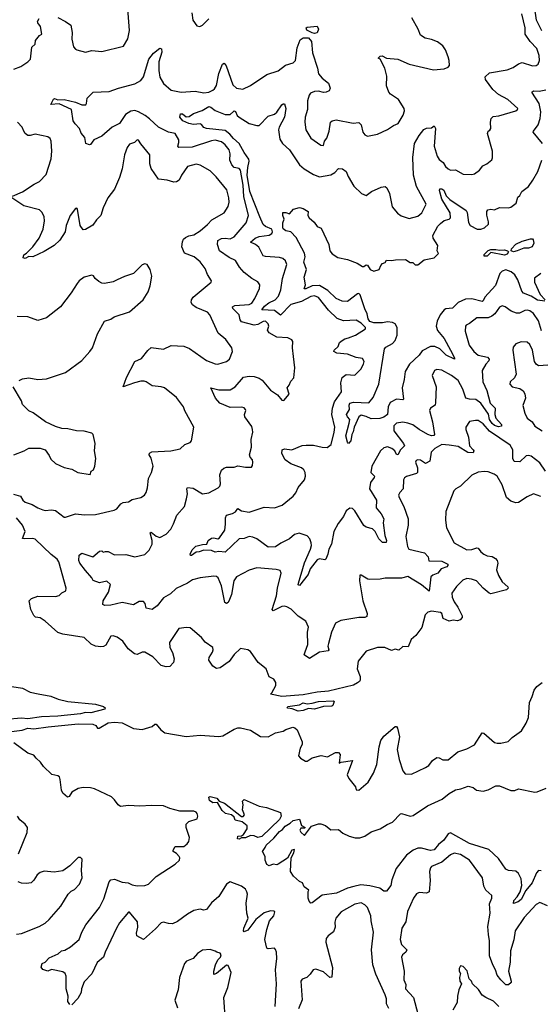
# Model space of a CAD drawing. Extents: x 2199565 to 2323334, y 894172 to 1018966.
# Tile 352 of 440: x 2264891 to 2269028, y 976881 to 984699. Entities that reach past the tile are written whole.
import ezdxf

# ---------------------------------------------------------------- set-up
doc = ezdxf.new("R2010")
doc.units = 0

msp = doc.modelspace()

# ---------------------------------------------------------------- linework, layer by layer
at = {"layer": '0CON10XD'}
for points in [[(2265195, 984716), (2265255.7, 984685.7), (2265296.7, 984655), (2265308.3, 984598.3), (2265305.7, 984545), (2265318, 984485), (2265334, 984465), (2265345, 984460.6), (2265415, 984442.2), (2265465, 984455.5), (2265545, 984447.1), (2265715, 984490), (2265751.7, 984548.3), (2265763.9, 984613.9), (2265750, 984785)], [(2269041.2, 984611.2), (2268998.7, 984695), (2268983.3, 984803.3)], [(2264844.6, 984305.4), (2264901.1, 984328.9), (2264956.4, 984363.6), (2264976.5, 984385), (2264988.3, 984481.7), (2265013.3, 984505), (2265016.7, 984535), (2265050, 984575), (2265067, 984583), (2265057.5, 984645), (2265034.5, 984674.5), (2265033.1, 984685), (2265045, 984710)], [(2266260, 984755), (2266266.7, 984695), (2266299.3, 984649.3), (2266323.6, 984646.4), (2266345, 984656.2), (2266394.3, 984705.7)], [(2266665, 984148.6), (2266725, 984175.6), (2266855, 984264), (2266945, 984292.9), (2267002.6, 984337.4), (2267065, 984355.8), (2267083.5, 984376.5), (2267097.5, 984475), (2267120.7, 984539.3), (2267143.5, 984556.5), (2267186, 984556), (2267209.6, 984525), (2267217.3, 984435), (2267257.5, 984315), (2267265, 984270), (2267295, 984234.4), (2267344, 984195), (2267357.5, 984155), (2267350, 984135), (2267327.2, 984122.8), (2267305, 984120.5), (2267265, 984131.5), (2267235, 984130.4), (2267201.2, 984115), (2267191.3, 984098.7), (2267179.4, 984055), (2267178.9, 983985), (2267160.6, 983925), (2267157.1, 983885), (2267165.7, 983825), (2267205, 983758), (2267285, 983703.8), (2267305, 983700), (2267312.5, 983735), (2267331.9, 983758.1), (2267350, 983815), (2267360.8, 983885), (2267375, 983897.1), (2267405, 983904.4), (2267541.7, 983878.3), (2267585, 983884), (2267605.7, 983865), (2267618.6, 983805), (2267635, 983783.8), (2267655, 983773.3), (2267735, 983791.2), (2267815, 983828), (2267860.5, 983859.5), (2267900, 983875), (2267938.8, 983941.2), (2267948.6, 983975), (2267945.8, 983995), (2267901.2, 984065), (2267836.6, 984106.6), (2267824.3, 984125), (2267805.7, 984175), (2267809.7, 984249.7), (2267793.8, 984315), (2267755.8, 984385.8), (2267740, 984395), (2267755, 984410), (2267773, 984413), (2267806.7, 984393.3), (2267895, 984386.2), (2267985, 984346.7), (2268178.3, 984301.7), (2268265, 984308.8), (2268297.3, 984322.7), (2268306, 984335), (2268304.3, 984375), (2268295.5, 984405), (2268275, 984460), (2268255, 984492.5), (2268212.7, 984522.7), (2268165, 984542.9), (2268113, 984553), (2268077, 984577), (2268057.5, 984625), (2268006.2, 984715)], [(2267608.5, 983318.5), (2267645, 983304.2), (2267686.7, 983335), (2267765, 983369.2), (2267795.8, 983375.8), (2267810, 983365), (2267830.5, 983320.5), (2267852.4, 983212.4), (2267892.4, 983162.4), (2267922.4, 983142.4), (2267985, 983120), (2268055, 983139.2), (2268086.7, 983165), (2268120, 983235), (2268045.3, 983375.3), (2268020.7, 983465), (2268015.7, 983605), (2268028.8, 983715), (2268065, 983780.6), (2268102.6, 983827.4), (2268125, 983838.5), (2268165, 983840.6), (2268185.4, 983855.4), (2268196, 983835), (2268185.7, 983695), (2268210, 983615), (2268225, 983590), (2268255.4, 983565.4), (2268274.6, 983534.6), (2268295, 983515.8), (2268315, 983503.8), (2268355, 983506.9), (2268415, 983472.5), (2268485, 983470), (2268505.6, 983474.4), (2268545, 983503.3), (2268570.5, 983539.5), (2268604.1, 983555.9), (2268643, 983587), (2268648.7, 983601.3), (2268648.9, 983655), (2268610, 983795), (2268613.8, 983815), (2268627.5, 983822.5), (2268634.3, 983835.7), (2268631.5, 983885), (2268638, 983915), (2268655, 983930.8), (2268697.5, 983935), (2268835, 983976.7), (2268847.5, 983985), (2268850, 983995), (2268771.2, 984065), (2268695, 984105.6), (2268650.8, 984145), (2268592.9, 984225), (2268590.8, 984245), (2268623.6, 984276.4), (2268765, 984300.6), (2268811.4, 984318.6), (2268855, 984348.1), (2268885, 984359.4), (2268965, 984333.1), (2268995, 984334.3), (2269012, 984345), (2269021.9, 984375), (2269019.1, 984415), (2269000.2, 984470.2), (2268946.9, 984526.9), (2268907.8, 984585), (2268909.1, 984635), (2268880.8, 984745)], [(2267235, 984589.6), (2267216.2, 984595), (2267172.9, 984615), (2267166.7, 984633.3), (2267175, 984638.8), (2267255, 984646.7), (2267265.3, 984625), (2267255, 984593.8), (2267235, 984589.6)], [(2269068.8, 981115), (2269025, 981179.6), (2268955, 981234.5), (2268935, 981240), (2268915, 981235.5), (2268865, 981189.2), (2268820, 981190), (2268809.3, 981215), (2268808.7, 981285), (2268790.1, 981320.1), (2268625, 981432.6), (2268575, 981490.4), (2268535, 981515.5), (2268512.1, 981517.9), (2268465, 981510), (2268436.2, 981465), (2268437.1, 981445), (2268458.4, 981385), (2268465.8, 981315.8), (2268495.3, 981285), (2268500.6, 981275), (2268495, 981260.9), (2268452.7, 981262.7), (2268375, 981310), (2268305, 981321.2), (2268244.8, 981325.2), (2268191.5, 981295), (2268162.1, 981265), (2268150, 981195), (2268115, 981175.6), (2268075, 981202.7), (2268055, 981204.4), (2268042, 981198), (2268035.8, 981185), (2268052.1, 981142.1), (2268052.5, 981105), (2268043.3, 981095), (2267965, 981071.5), (2267949.1, 981060.9), (2267941.1, 981045), (2267939.2, 980975), (2267912, 980945), (2267902.5, 980925), (2267905.7, 980905), (2267943, 980833), (2267979.2, 980735), (2267977.9, 980685), (2267960.5, 980595), (2267974.3, 980515.7), (2267984.4, 980495), (2268108, 980465), (2268137.5, 980435), (2268143.6, 980403.6), (2268245, 980399.1), (2268294.4, 980375), (2268294.4, 980365), (2268284.3, 980355), (2268241.2, 980338.8), (2268215, 980303.3), (2268175, 980288.2), (2268158.2, 980275), (2268150.3, 980205), (2268145, 980160.8), (2268083.2, 980213.2), (2267975, 980278.1), (2267925, 980264.5), (2267794.6, 980265.4), (2267755, 980256.4), (2267673.3, 980253.3), (2267656.9, 980256.9), (2267605, 980288.8), (2267595, 980287.5), (2267591.2, 980245), (2267618.6, 980085), (2267652.9, 979985), (2267648.7, 979961.3), (2267635, 979952.9), (2267585, 979952.9), (2267442.4, 979927.6), (2267401.7, 979908.3), (2267369.2, 979835), (2267344.3, 979745), (2267341.1, 979725), (2267347.1, 979695), (2267341.4, 979688.6), (2267275, 979676.5), (2267195, 979626.2), (2267152.5, 979655), (2267160.9, 979679.1), (2267181.1, 979738.9), (2267178.2, 979835), (2267186.2, 979875), (2267164.7, 979924.7), (2267105, 979963.6), (2267048.9, 980018.9), (2267015, 980037.8), (2266995, 980042.7), (2266975, 980039.3), (2266905.8, 980005.8), (2266898.5, 980015), (2266931.1, 980125), (2266939.2, 980185), (2266968, 980305), (2266960, 980325), (2266930, 980335), (2266775, 980345.6), (2266715, 980329.4), (2266613.3, 980276.7), (2266592.1, 980245), (2266573.7, 980136.3), (2266559.5, 980095), (2266547.6, 980072.4), (2266534.2, 980064.2), (2266521.9, 980071.9), (2266494.7, 980205), (2266468.5, 980268.5), (2266455, 980278.8), (2266435, 980281.5), (2266325, 980267.1), (2266265, 980250.5), (2266225, 980224.4), (2266135, 980181.5), (2266089.8, 980140.2), (2266035, 980109.2), (2265984.4, 980045), (2265945, 980015.7), (2265897.1, 980027.1), (2265889.4, 980065), (2265875, 980080.8), (2265841.3, 980078.7), (2265795, 980052), (2265705, 980070.8), (2265615, 980050), (2265568, 980048), (2265552.5, 980055), (2265554, 980085), (2265597.2, 980152.8), (2265613.3, 980215), (2265585, 980240), (2265525, 980228), (2265476, 980246), (2265465, 980268.8), (2265413.1, 980325), (2265368.8, 980385), (2265361.2, 980405), (2265363.8, 980446.2), (2265385, 980462.5), (2265473.6, 980433.6), (2265525, 980480), (2265543, 980483), (2265555, 980472.5), (2265573.6, 980476.4), (2265595, 980475.8), (2265645, 980450.9), (2265735, 980454.1), (2265805, 980435.3), (2265885.9, 980454.1), (2265921.5, 980488.5), (2265942.9, 980535), (2265943.2, 980565), (2265928, 980625), (2265935, 980629.4), (2265975, 980597.8), (2266005, 980588.9), (2266056.2, 980613.8), (2266091.4, 980655), (2266114.2, 980695), (2266140, 980765), (2266200.6, 980835), (2266218.1, 980895), (2266224.4, 980935.6), (2266220, 980975), (2266225, 980984), (2266269.2, 980979.2), (2266345, 980935.6), (2266395, 980943.5), (2266468.7, 980981.3), (2266482, 980995), (2266487.5, 981015), (2266482.5, 981085), (2266495, 981121.2), (2266512.8, 981137.2), (2266535, 981145.6), (2266595, 981147.5), (2266625, 981156.2), (2266686.4, 981146.4), (2266732.5, 981147.5), (2266741.7, 981158.3), (2266743, 981187), (2266742.5, 981205), (2266723.3, 981225), (2266718.8, 981245), (2266733.9, 981306.1), (2266731.4, 981365), (2266744.3, 981425), (2266742.5, 981445), (2266735, 981468.8), (2266680.8, 981545), (2266677.5, 981565), (2266688.6, 981595), (2266686.7, 981605), (2266675, 981616.7), (2266655, 981623.5), (2266565, 981620.9), (2266480.8, 981655), (2266447.1, 981695), (2266410, 981775), (2266475, 981760), (2266565, 981760), (2266604.4, 981785), (2266669.8, 981860.2), (2266715, 981869.4), (2266755, 981866.9), (2266795, 981852.7), (2266816.9, 981836.9), (2266885, 981757.8), (2266940, 981720), (2266975, 981678.8), (2266990, 981675), (2267032.5, 981725), (2267017.5, 981775), (2267033.3, 981796.7), (2267045, 981830), (2267068.8, 981855), (2267078, 981935), (2267066.1, 982023.9), (2267058.8, 982095), (2267063, 982143), (2267055, 982157.5), (2267022.5, 982172.5), (2266935, 982178.5), (2266875, 982214.1), (2266861.2, 982235), (2266870, 982265), (2266866.5, 982285), (2266845, 982304.4), (2266825, 982302.9), (2266785, 982280.3), (2266755, 982274.3), (2266655, 982300.4), (2266643.8, 982315), (2266636.6, 982356.6), (2266584.5, 982405), (2266581.9, 982418.1), (2266600.5, 982429.5), (2266715, 982438.8), (2266735, 982448.1), (2266760, 982485), (2266797.5, 982565), (2266799.2, 982595), (2266785, 982618), (2266735, 982644.3), (2266675, 982691.1), (2266636.9, 982735), (2266605, 982786.7), (2266555, 982811.3), (2266479.2, 982865), (2266463.3, 982915), (2266465.7, 982945), (2266495, 982961.5), (2266525.4, 982964.6), (2266565, 982959.2), (2266595, 982975.4), (2266691.5, 983085), (2266709.8, 983145), (2266671.5, 983295), (2266666.8, 983385), (2266645.8, 983505), (2266635, 983516.8), (2266594.8, 983524.8), (2266576.6, 983546.6), (2266561.2, 983585), (2266563.9, 983635), (2266555.4, 983665), (2266523.1, 983705), (2266495, 983728.7), (2266445, 983742.2), (2266415, 983737.8), (2266261.7, 983688.3), (2266155, 983683.6), (2266149.1, 983695), (2266156.9, 983725), (2266154.7, 983745), (2266125.9, 983795), (2266075, 983806.8), (2265994.8, 983844.8), (2265921.6, 983911.6), (2265888.3, 983938.3), (2265835, 983967.6), (2265805, 983976.9), (2265775, 983973.3), (2265733.4, 983946.6), (2265685, 983874.6), (2265625, 983844.6), (2265544.3, 983775), (2265481.2, 983745), (2265455, 983709.2), (2265445, 983705.8), (2265416, 983716), (2265410, 983765), (2265379.3, 983799.3), (2265366.1, 983836.1), (2265331.2, 983871.2), (2265316.2, 983895), (2265304, 983985), (2265205, 984030), (2265140, 984025), (2265161.2, 984068.8), (2265166.7, 984073.3), (2265195, 984064), (2265245, 984065.9), (2265335, 984045.4), (2265385, 984023.3), (2265408, 984022), (2265416.2, 984023.8), (2265423.3, 984035), (2265426.7, 984075), (2265475, 984124.2), (2265601.3, 984128.7), (2265675.6, 984154.4), (2265805, 984190), (2265855, 984216.9), (2265874.6, 984245), (2265917.8, 984385), (2265955.5, 984434.5), (2266005, 984473.8), (2266018.1, 984468.1), (2266021.9, 984441.9), (2265997.1, 984365), (2265996.4, 984295), (2266003.9, 984243.9), (2266035, 984192.9), (2266095, 984140), (2266174.7, 984124.7), (2266285, 984132.9), (2266355, 984117.5), (2266393.3, 984125), (2266425, 984139.4), (2266439.4, 984150.6), (2266454.6, 984175.4), (2266475, 984271.2), (2266502.5, 984345), (2266515, 984353.3), (2266533, 984333), (2266585, 984180.8), (2266615, 984154.4), (2266665, 984148.6)], [(2269046, 983715), (2268971.9, 983805), (2268973.1, 983815), (2269012.5, 983865), (2269026.6, 983915), (2269032.6, 983967.4), (2269018, 984035), (2268960.9, 984125), (2268975, 984134.5), (2269019.5, 984130.5), (2269072, 984142)], [(2269038.3, 982228.3), (2269015, 982308.9), (2268975, 982366.2), (2268945, 982387.5), (2268925, 982393.6), (2268905, 982391.5), (2268861.8, 982368.2), (2268838, 982368), (2268796, 982385), (2268750.3, 982420.3), (2268725, 982427.1), (2268705, 982415.7), (2268666.4, 982363.6), (2268644.1, 982345.9), (2268615, 982333.1), (2268525, 982331.4), (2268465, 982286.2), (2268440, 982275), (2268433.8, 982265), (2268430, 982225), (2268462.9, 982115), (2268499.4, 982065), (2268534.4, 982035), (2268609.1, 982019.1), (2268622.3, 982005), (2268619.1, 981990.9), (2268594.6, 981965), (2268567.1, 981915), (2268570.5, 981825), (2268602.1, 981755), (2268630.5, 981655), (2268670.7, 981615), (2268666.7, 981565), (2268673.6, 981535), (2268720.4, 981485), (2268718.8, 981471.2), (2268695, 981465.8), (2268665, 981477), (2268645, 981492), (2268625.4, 981524.6), (2268617.9, 981567.9), (2268555.1, 981655.1), (2268515, 981683.3), (2268465, 981685.3), (2268437.5, 981695), (2268411.6, 981765), (2268375.2, 981835.2), (2268321.9, 981875), (2268245, 981916.9), (2268205, 981921.2), (2268187.5, 981915), (2268168.8, 981875), (2268201.9, 981785), (2268195, 981660), (2268192.6, 981637.4), (2268156.2, 981613.8), (2268148.2, 981595), (2268172.1, 981505), (2268187.1, 981405), (2268182.9, 981397.1), (2268165, 981395.5), (2268135, 981405.9), (2268064.8, 981444.8), (2268015, 981481.3), (2267975, 981496.5), (2267936, 981504), (2267885.4, 981494.6), (2267863.5, 981475), (2267863.1, 981435), (2267940.7, 981335), (2267949.1, 981315), (2267916.5, 981285), (2267895, 981243.1), (2267885, 981246), (2267872.1, 981275), (2267847.5, 981295), (2267815, 981307.1), (2267785, 981299.5), (2267758.1, 981275), (2267690.8, 981155), (2267682.9, 981105), (2267710, 981075), (2267708.5, 981065), (2267678.5, 981025), (2267672.1, 980975), (2267726.5, 980885), (2267724.2, 980824.2), (2267764.4, 980775), (2267785.9, 980735.9), (2267779.4, 980705), (2267793.8, 980603.8), (2267806.9, 980565), (2267803, 980547), (2267775, 980549.2), (2267745, 980576.8), (2267715, 980634.2), (2267695, 980655.6), (2267645, 980670), (2267625, 980682), (2267555, 980800), (2267535, 980818.1), (2267515, 980821.1), (2267485, 980800), (2267465.3, 980755), (2267422.3, 980697.7), (2267386.5, 980635), (2267368.2, 980535), (2267347.5, 980495), (2267341.2, 980455), (2267325, 980416), (2267315, 980411.4), (2267275, 980417.5), (2267255, 980410.5), (2267200.7, 980339.3), (2267182.5, 980295), (2267115, 980207.5), (2267105, 980212.5), (2267106.7, 980225), (2267155, 980387.5), (2267201.2, 980495), (2267209.6, 980525), (2267207.9, 980545), (2267197.4, 980577.4), (2267175, 980602), (2267111.2, 980621.2), (2267075, 980611.1), (2267035, 980576.7), (2266966.6, 980543.4), (2266924.1, 980514.1), (2266865, 980510.8), (2266775.9, 980575.9), (2266745, 980591.2), (2266715, 980595.7), (2266675, 980578.6), (2266635, 980576), (2266525, 980472.5), (2266475, 980477.8), (2266445, 980472.1), (2266414.3, 980484.3), (2266355, 980488.5), (2266317.1, 980472.9), (2266295, 980470.7), (2266257.1, 980445), (2266247.5, 980445), (2266245.6, 980455), (2266260.8, 980489.2), (2266291.3, 980518.7), (2266345, 980533.3), (2266378.8, 980535), (2266389.5, 980565), (2266415, 980581.6), (2266435, 980584.1), (2266465, 980576.9), (2266480, 980585), (2266521.4, 980645), (2266526.4, 980693.6), (2266525.5, 980745), (2266535, 980764.2), (2266581.7, 980778.3), (2266605, 980792), (2266625, 980818.8), (2266655, 980800), (2266715, 980790), (2266835, 980829.2), (2266915, 980823.1), (2266976.7, 980843.3), (2267063.5, 980915), (2267085, 980941.9), (2267105.4, 980985), (2267154.1, 981045), (2267162.2, 981075), (2267160.9, 981105), (2267150.4, 981125), (2267130.1, 981140.1), (2267045, 981172.7), (2267001.1, 981205), (2266975.7, 981255), (2266977.3, 981282.7), (2266995, 981290.6), (2267055, 981283.5), (2267135, 981317.1), (2267168.3, 981321.7), (2267225, 981319.6), (2267295, 981304.6), (2267335, 981302.5), (2267365.4, 981325), (2267389.7, 981425), (2267395.9, 981465), (2267372.7, 981565), (2267375.9, 981615), (2267393.9, 981665), (2267447.8, 981745), (2267442.5, 981815), (2267455, 981857.5), (2267485, 981881.2), (2267555, 981876.2), (2267601.2, 981925), (2267623.8, 981965), (2267628, 981985), (2267615, 982008.8), (2267565, 982015.7), (2267495, 982042.9), (2267410.8, 982050.8), (2267387.5, 982065), (2267390, 982075), (2267422.5, 982105), (2267433.3, 982135), (2267455, 982153.3), (2267475, 982166), (2267505, 982172), (2267560, 982195), (2267640, 982245), (2267638, 982255), (2267605, 982290.8), (2267565, 982314.2), (2267465, 982308.6), (2267415, 982326.9), (2267345, 982392.9), (2267265, 982494.4), (2267235, 982507.3), (2267205, 982502), (2267129.6, 982460.4), (2267045, 982437.5), (2266965, 982353.5), (2266915, 982391), (2266815, 982394.3), (2266837, 982425), (2266869.8, 982450.2), (2266920.9, 982475), (2266948.6, 982505), (2266965.4, 982555), (2266979.2, 982645), (2267013.3, 982755), (2267004.5, 982784.5), (2266982.8, 982802.8), (2266955, 982810.5), (2266845, 982818.2), (2266825.4, 982825.4), (2266792.5, 982892.5), (2266765, 982914.6), (2266725, 982932.5), (2266762.5, 982965), (2266795, 982976.9), (2266875, 982988.1), (2266895, 983002.5), (2266901.4, 983015), (2266895.4, 983035.4), (2266845, 983056.4), (2266825, 983072.2), (2266800, 983135), (2266719.1, 983335), (2266700, 983465), (2266704.6, 983525), (2266716, 983575), (2266713.1, 983593.1), (2266673.8, 983643.8), (2266635, 983717.1), (2266591.1, 983755), (2266561.6, 983791.6), (2266525, 983819.3), (2266375, 983835.7), (2266353.6, 983843.6), (2266337, 983867), (2266325, 983872), (2266272, 983868), (2266235, 983875.5), (2266188.5, 983895), (2266164.6, 983925), (2266168.3, 983951.7), (2266185, 983950.9), (2266215, 983929.1), (2266239.1, 983930.9), (2266272.5, 983955), (2266341.2, 983978.8), (2266395, 984009), (2266411.1, 984005), (2266445, 983978.9), (2266525, 983945.3), (2266565, 983945.4), (2266589.7, 983970.3), (2266595, 983974.4), (2266605, 983970), (2266619.6, 983939.6), (2266634.4, 983925), (2266715, 983875.5), (2266775, 983859.5), (2266795, 983860), (2266865, 983932), (2266915, 983949.2), (2266935, 983964.2), (2266975, 984022), (2266985, 984032), (2266995, 984031.2), (2267007.3, 983995), (2266995.4, 983925), (2266953.4, 983846.6), (2266948.7, 983825), (2266959.4, 983749.4), (2266978.6, 983715), (2267035, 983667.1), (2267115, 983547.5), (2267152, 983515), (2267225, 983469.4), (2267275, 983450.9), (2267365, 983467.3), (2267396.7, 983485), (2267425, 983517.5), (2267455.6, 983515.6), (2267485, 983493.8), (2267501.1, 983455), (2267547.7, 983377.7), (2267608.5, 983318.5)], [(2264832.9, 983297.1), (2264915, 983331.9), (2265006.3, 983393.7), (2265048, 983415), (2265100.5, 983469.5), (2265142.5, 983595), (2265146.5, 983655), (2265140.8, 983735), (2265133.8, 983755), (2265115, 983769.2), (2265015, 983789.2), (2264975, 983778.6), (2264955, 983780.6), (2264934.6, 983794.6), (2264923.5, 983815), (2264910.9, 983845), (2264874.5, 983885)], [(2264842.4, 980932.4), (2264897.2, 980917.2), (2264915.6, 980885), (2264935, 980869.1), (2264989.9, 980849.9), (2265035, 980822.7), (2265075, 980807.8), (2265095, 980803.3), (2265145, 980808.6), (2265175, 980802.5), (2265245, 980750), (2265255, 980748.8), (2265334.3, 980775.7), (2265406.8, 980766.8), (2265495, 980770.5), (2265642.5, 980805), (2265662, 980815), (2265695, 980856), (2265713.2, 980866.8), (2265755, 980872), (2265785, 980890.8), (2265855, 980906.2), (2265883.8, 980925), (2265896, 980945), (2265906.8, 980983.2), (2265914, 981055), (2265939.2, 981105), (2265952, 981155), (2265937, 981217), (2265920.6, 981245), (2265922.9, 981257.1), (2265942.2, 981267.8), (2266093.5, 981276.5), (2266167, 981293), (2266202.7, 981327.3), (2266245, 981341.2), (2266256.7, 981355), (2266276.2, 981465), (2266203, 981593), (2266192.5, 981625), (2266138.3, 981698.3), (2266043.3, 981775), (2266015, 981784.2), (2265945, 981791.5), (2265896, 981825), (2265881.7, 981828.3), (2265855, 981828.2), (2265804.6, 981815.4), (2265713.3, 981785), (2265740.5, 981859.5), (2265805.7, 981984.3), (2265860.3, 982009.7), (2265908.3, 982071.7), (2265935, 982096.2), (2266035, 982084), (2266095, 982112), (2266195, 982105.7), (2266239.4, 982089.4), (2266375, 981992), (2266445, 981966), (2266465.9, 981964.1), (2266535, 981984), (2266558, 982005), (2266582, 982065), (2266576, 982095), (2266528.9, 982158.9), (2266469.1, 982209.1), (2266402, 982355), (2266385, 982375.8), (2266293.5, 982413.5), (2266264.2, 982434.2), (2266254.1, 982454.1), (2266255.4, 982474.6), (2266268.6, 982495), (2266413.9, 982616.1), (2266415.9, 982625.9), (2266382.5, 982675), (2266366.1, 982723.9), (2266325, 982775.7), (2266277.6, 982817.6), (2266200, 982845), (2266180, 982895), (2266184.4, 982935.6), (2266193.1, 982956.9), (2266209.7, 982970.3), (2266235, 982984), (2266275, 982992.2), (2266325, 983023.3), (2266385, 983073.3), (2266419.4, 983110.6), (2266516.7, 983165), (2266547.5, 983215), (2266555, 983250), (2266553.3, 983285), (2266537.4, 983347.4), (2266452.4, 983452.4), (2266405, 983500), (2266325, 983544.3), (2266295, 983551.4), (2266225, 983533.8), (2266177.1, 983465), (2266158, 983425), (2266137.3, 983412.7), (2266115, 983410), (2266064.2, 983424.2), (2265993.1, 983433.1), (2265935, 983518.8), (2265925.6, 983555), (2265925, 983627.5), (2265853.2, 983713.2), (2265835, 983743.3), (2265825, 983746.2), (2265803.3, 983725), (2265765, 983710), (2265745.5, 983684.5), (2265724.2, 983625), (2265705.7, 983515), (2265685.7, 983445), (2265645, 983354), (2265592, 983285), (2265554, 983205), (2265535.8, 983144.2), (2265500.7, 983109.3), (2265471.7, 983068.3), (2265415, 983032.5), (2265395, 983030), (2265371.2, 983065), (2265350, 983195), (2265345, 983202.5), (2265335, 983200), (2265292.9, 983145), (2265260, 983065), (2265253.8, 983015), (2265211.4, 982948.6), (2265164, 982906), (2265085, 982858.5), (2264995, 982817.5), (2264965, 982818.8), (2264935, 982804), (2264919.3, 982809.3), (2264925, 982831.2), (2264945.8, 982844.2), (2264995, 982895.8), (2265045.6, 982965), (2265077.8, 983035), (2265087.2, 983102.8), (2265085.6, 983135), (2265068.9, 983168.9), (2265048.8, 983188.8), (2264925, 983222.2), (2264828.6, 983285)], [(2269065, 982463.3), (2269005, 982471.6), (2268954.8, 982504.8), (2268895, 982528.5), (2268882.5, 982545), (2268849.8, 982635), (2268825, 982674.7), (2268797.2, 982697.2), (2268755, 982711.9), (2268725, 982702.7), (2268706.1, 982685), (2268671.5, 982588.5), (2268588.8, 982495), (2268574.2, 982465.8), (2268565, 982461.1), (2268485, 982482.9), (2268435, 982480.5), (2268375.6, 982455), (2268330.6, 982409.4), (2268277.6, 982402.4), (2268265, 982395.6), (2268231.8, 982355), (2268208, 982305), (2268200.4, 982265), (2268211.7, 982231.8), (2268265, 982168.9), (2268315, 982074.2), (2268347.5, 982015), (2268346.1, 982003.9), (2268281.4, 982035), (2268230.8, 982085), (2268190.8, 982105), (2268155, 982103.4), (2268090.4, 982069.6), (2268065, 982034.6), (2267988.8, 981965), (2267954.7, 981905), (2267947.2, 981842.8), (2267930, 981775), (2267942, 981685), (2267935, 981680), (2267885, 981686.2), (2267835, 981658.5), (2267818.4, 981625), (2267814.7, 981565), (2267785, 981542.7), (2267752.5, 981532.5), (2267685, 981528.9), (2267645, 981549.2), (2267605, 981560), (2267585, 981546.2), (2267548.9, 981465), (2267542.4, 981427.6), (2267530, 981405), (2267522.9, 981355), (2267505, 981333.8), (2267495.8, 981345.8), (2267481.8, 981395), (2267509.1, 981495), (2267515.7, 981525.7), (2267496, 981546), (2267489.2, 981565), (2267511.4, 981605), (2267510.3, 981639.7), (2267515.8, 981654.2), (2267545, 981662), (2267665, 981657.5), (2267699.5, 981700.5), (2267744.2, 981805.8), (2267789.6, 982085), (2267800.5, 982099.5), (2267855, 982129.2), (2267875, 982151.8), (2267890.5, 982195), (2267891.8, 982255), (2267875, 982284.5), (2267855, 982295.2), (2267815, 982299.5), (2267775, 982292.3), (2267705, 982291.9), (2267675, 982301.8), (2267660.6, 982325), (2267652.3, 982365), (2267633.4, 982403.4), (2267597.8, 982515), (2267585, 982525.3), (2267575, 982523.5), (2267495, 982461), (2267454.4, 982464.4), (2267405, 982486.5), (2267339.4, 982549.4), (2267275, 982589), (2267215, 982586.5), (2267165, 982561.5), (2267150.9, 982560.9), (2267162.9, 982595), (2267151.3, 982655), (2267170, 982715), (2267149.8, 982775), (2267158.9, 982815), (2267154.1, 982845), (2267089.2, 982969.3), (2267045, 983014), (2267005, 983023.3), (2266985, 983038.8), (2266981.4, 983048.6), (2266982.9, 983085), (2266993.8, 983115), (2266982, 983145), (2266982.3, 983167.7), (2267005, 983169.2), (2267035, 983157.5), (2267066.7, 983195), (2267115, 983206.7), (2267145, 983200.8), (2267184, 983175), (2267182, 983145), (2267191.2, 983125), (2267232.5, 983092.5), (2267255, 983057.5), (2267287.5, 983045), (2267348.6, 982915), (2267356.2, 982865), (2267375, 982840), (2267419.7, 982809.7), (2267495, 982795.7), (2267573.8, 982765), (2267615, 982740), (2267625, 982738.6), (2267645, 982751.9), (2267655, 982751.4), (2267677.5, 982715), (2267705, 982702.9), (2267747.5, 982715), (2267761.7, 982748.3), (2267775, 982762.5), (2267795, 982770), (2267805, 982790), (2267845, 982786.7), (2267876.4, 982793.6), (2267955.9, 982795.9), (2267995, 982772.5), (2268015, 982772.5), (2268035, 982752.5), (2268055, 982752), (2268105, 982792.9), (2268185, 982808.8), (2268218.3, 982841.7), (2268210, 982865), (2268213.8, 982905), (2268177.1, 982965), (2268175.6, 982985), (2268215, 983059.2), (2268235, 983082), (2268265, 983103.8), (2268305, 983116.7), (2268313.9, 983126.1), (2268312.9, 983165), (2268244.7, 983275), (2268226.9, 983343.1), (2268230, 983355), (2268245, 983356.4), (2268260.5, 983345), (2268281.5, 983301.5), (2268310.5, 983270.5), (2268439.2, 983185), (2268448.3, 983168.3), (2268458, 983088), (2268470, 983065), (2268525.5, 983035.5), (2268555, 983036.5), (2268585, 983046.7), (2268616.7, 983075), (2268616.9, 983095), (2268602.1, 983147.9), (2268603.4, 983176.6), (2268610.6, 983189.4), (2268635, 983195.8), (2268665, 983190), (2268705, 983207.5), (2268775, 983204.3), (2268795, 983210.8), (2268836.8, 983243.2), (2268850.5, 983289.5), (2268866.8, 983303.2), (2268882.5, 983335), (2268935, 983374.3), (2268970, 983425), (2269008.6, 983495), (2269040.8, 983585)], [(2268815, 982856.9), (2268795.7, 982865), (2268800.2, 982879.8), (2268833.4, 982916.6), (2268885, 982941.1), (2268950, 982960), (2268965, 982959), (2268971.5, 982951.5), (2268976.5, 982923.5), (2268963.4, 982896.6), (2268935, 982886.2), (2268896.7, 982885), (2268845, 982864.5), (2268815, 982856.9)], [(2268605, 982820.4), (2268581.7, 982821.7), (2268583.3, 982835), (2268615, 982866.5), (2268635, 982875.5), (2268674.6, 982875.4), (2268705, 982868.2), (2268745, 982871.8), (2268768, 982865), (2268774.4, 982855), (2268765, 982836.7), (2268745, 982828.9), (2268635, 982849.4), (2268605, 982820.4)], [(2264887.5, 981835), (2264915, 981848.8), (2264965, 981855.8), (2265035, 981842), (2265105, 981848), (2265255, 981898), (2265385, 981992), (2265448.8, 982065), (2265468.8, 982095), (2265510, 982205), (2265564.4, 982305.6), (2265615, 982321.2), (2265641.2, 982338.8), (2265765, 982380.8), (2265873.3, 982475), (2265912.1, 982537.9), (2265927.5, 982585), (2265941.7, 982661.7), (2265928, 982715), (2265905, 982756.7), (2265885, 982760), (2265865, 982752.5), (2265795, 982683.3), (2265725, 982661.2), (2265665.9, 982634.1), (2265635, 982618), (2265565, 982603.8), (2265545, 982606.2), (2265519.5, 982619.5), (2265490, 982645), (2265476.7, 982665), (2265465, 982670), (2265405, 982654), (2265365, 982625.7), (2265347.5, 982605), (2265300.3, 982529.7), (2265215, 982420), (2265105, 982331.2), (2265035, 982310), (2264955, 982340), (2264872.3, 982342.3)], [(2269032, 982685), (2268983.3, 982646.7), (2268981.2, 982615), (2269028.4, 982518.4), (2269066, 982475)], [(2269087, 981957), (2269015, 981950.6), (2268995, 981963.1), (2268981.2, 981985), (2268966.5, 982075), (2268945, 982121.2), (2268925, 982140), (2268875, 982140.8), (2268835, 982126.2), (2268812.1, 982097.9), (2268810, 982075), (2268835.8, 981885), (2268822.5, 981855), (2268790, 981825), (2268786, 981805), (2268805, 981782.9), (2268865, 981771.4), (2268893.4, 981753.4), (2268905, 981727.5), (2268910, 981695), (2268889.4, 981635), (2268904.5, 981574.5), (2268924.3, 981535), (2268964, 981505), (2268985, 981472.9), (2269044.4, 981435)], [(2264845, 981244), (2264927.5, 981275), (2264965, 981297.5), (2265055, 981297.5), (2265092.7, 981282.7), (2265125, 981240), (2265139.5, 981209.5), (2265176.7, 981175), (2265245, 981144.2), (2265305, 981130), (2265354.2, 981104.2), (2265451.7, 981088.3), (2265460, 981115), (2265477.5, 981125), (2265488.8, 981155), (2265496, 981215), (2265486.1, 981276.1), (2265490, 981335), (2265476.4, 981406.4), (2265465, 981416.7), (2265405, 981431.2), (2265344.1, 981434.1), (2265275, 981450), (2265225, 981453.8), (2265175, 981470), (2265096.4, 981506.4), (2264998.3, 981578.3), (2264965, 981592.5), (2264915, 981642.5), (2264905, 981672.5), (2264838.8, 981785)], [(2269032.1, 980912.1), (2268975, 980934), (2268925, 980910.4), (2268855, 980865.6), (2268833, 980863), (2268795, 980875.6), (2268759.4, 980905), (2268726.3, 981006.3), (2268685, 981076), (2268660.9, 981090.9), (2268615, 981110), (2268585, 981112.9), (2268535, 981105.6), (2268485, 981082), (2268395, 980996.2), (2268356.7, 980975), (2268341.2, 980958.8), (2268277.5, 980795), (2268274.2, 980725), (2268284, 980665), (2268344, 980545), (2268445, 980490.8), (2268485, 980492), (2268525, 980505.8), (2268535, 980502.5), (2268555, 980474.4), (2268580, 980455), (2268605, 980442.5), (2268645, 980436.2), (2268671.9, 980421.9), (2268685.3, 980405.3), (2268690, 980385), (2268680.6, 980330.6), (2268695.4, 980285.4), (2268724.4, 980235), (2268770, 980195), (2268772, 980185), (2268758.7, 980171.3), (2268635, 980140.6), (2268622, 980145), (2268575, 980185.6), (2268520.8, 980245), (2268482.8, 980257.2)], [(2268482.8, 980257.2), (2268445, 980260.9), (2268412, 980248), (2268362.6, 980197.4), (2268324.4, 980145), (2268328.1, 980115), (2268345, 980076.2), (2268373.8, 980035), (2268406.9, 979965), (2268406.8, 979953.2), (2268392, 979935), (2268370, 979925), (2268335, 979930.8), (2268305, 979922.9), (2268256.5, 979945), (2268245, 979983.1), (2268235, 979991.5), (2268165, 980002.2), (2268133.3, 979995), (2268113.3, 979975), (2268086.4, 979873.6), (2268040.2, 979809.8), (2268001.1, 979778.9), (2267979.1, 979720.9), (2267935, 979721.8), (2267905, 979694.2), (2267875, 979701.4), (2267845, 979690.8), (2267792.5, 979715), (2267734.3, 979714.3), (2267643.3, 979685), (2267581.2, 979605), (2267574, 979545), (2267595.8, 979485), (2267595.9, 979455.9), (2267592.5, 979445), (2267575, 979433.2), (2267543.1, 979415), (2267345, 979368.9), (2267255, 979360.9), (2267145, 979339.4), (2266975.2, 979325.1), (2266883.6, 979343.6), (2266896, 979354), (2266927.7, 979412.3), (2266925.9, 979435.9), (2266911.7, 979461.7), (2266875, 979482.5), (2266850, 979545), (2266785.8, 979595.8), (2266725, 979683.8), (2266705, 979696.7), (2266645, 979706.7), (2266595, 979658.8), (2266555, 979604), (2266485, 979553.8), (2266455, 979547.5), (2266427, 979567), (2266393.3, 979615), (2266396.7, 979635), (2266423.2, 979676.8), (2266428.6, 979695), (2266425, 979713.3), (2266365, 979757.5), (2266335.7, 979795), (2266245, 979870.8), (2266215.8, 979874.2), (2266155.9, 979864.1), (2266082.9, 979755), (2266084.4, 979715), (2266106.2, 979675), (2266118.8, 979625), (2266113.9, 979596.1), (2266085, 979563.3), (2266055, 979562), (2266015, 979572), (2265950.2, 979640.2), (2265885, 979677.1), (2265865, 979677.1), (2265825, 979659.4), (2265804.5, 979664.5), (2265752.9, 979702.9), (2265711.2, 979765), (2265665, 979797.5), (2265635, 979805.8), (2265615, 979803.8), (2265576.5, 979733.5), (2265557.6, 979722.4), (2265535, 979718.9), (2265493.8, 979723.8), (2265460.6, 979740.6), (2265404.4, 979794.4), (2265235, 979819.4), (2265195, 979832.9), (2265094.3, 979924.3), (2265055, 979949.6), (2265016.5, 979956.5), (2265005, 979967.5), (2264978.8, 980015), (2264966.2, 980085), (2264985.5, 980104.5), (2265035, 980122.9), (2265175, 980118.6), (2265205, 980128), (2265225, 980148), (2265257.5, 980165), (2265261.2, 980185), (2265202.1, 980395), (2265187.9, 980415), (2265141.6, 980451.6), (2265015, 980574.7), (2264995, 980580.8), (2264925.9, 980575.9), (2264915, 980580.6), (2264934.7, 980635), (2264913.1, 980685), (2264864.7, 980745)], [(2264574.5, 979015.5), (2264912.1, 979057.9), (2264955, 979073.6), (2265005, 979067.5), (2265118, 979085), (2265357.1, 979107.1), (2265473.8, 979105), (2265497.5, 979095), (2265510, 979075), (2265523, 979073), (2265593.8, 979115), (2265645, 979121.5), (2265705.4, 979115.4), (2265795, 979070.8), (2265865, 979063.3), (2265943.9, 979086.1), (2265964.2, 979105.8), (2265975, 979106.2), (2266011.7, 979061.7), (2266045, 979036.2), (2266215, 979007.5), (2266325, 979019.5), (2266473.6, 979006.4), (2266505, 979013.8), (2266595, 979066.7), (2266625, 979077.5), (2266645, 979077.5), (2266725, 979058.8), (2266805, 979007.5), (2266865, 979003.8), (2266925, 979036.7), (2266985, 979050), (2267006.4, 979063.6), (2267061.7, 979081.7), (2267077, 979077), (2267095, 979060), (2267136.1, 978966.1), (2267136.2, 978945), (2267121.2, 978915), (2267107.5, 978855), (2267122.5, 978835), (2267163, 978813), (2267175, 978812.5), (2267215, 978838.8), (2267286.4, 978856.4), (2267337, 978847), (2267400.5, 978879.5), (2267425, 978881.1), (2267437.1, 978865), (2267430, 978795), (2267446.9, 978803.1), (2267536.4, 978816.4), (2267494.2, 978704.2), (2267506.2, 978675), (2267559.2, 978609.2), (2267564.2, 978584.2), (2267585, 978581.2), (2267660, 978645), (2267702.6, 978717.4), (2267729.5, 978785), (2267747.3, 978925), (2267761.1, 978975), (2267785, 979009.5), (2267875, 979086.2), (2267886.4, 979086.4), (2267894.5, 979074.5), (2267910, 979005), (2267891.8, 978905), (2267905.5, 978825), (2267935, 978736.2), (2267955, 978710), (2268005, 978707.5), (2268115, 978760.8), (2268143.1, 978776.9), (2268172.4, 978817.6), (2268205, 978840.8), (2268225, 978838), (2268255, 978822.5), (2268295, 978822), (2268373.6, 978886.4), (2268445, 978908.5), (2268505, 978942.5), (2268565, 979035.8), (2268580, 979035), (2268665, 978961.2), (2268685, 978953.8), (2268713.9, 978953.9), (2268772.7, 978967.3), (2268805, 979000), (2268877.7, 979052.3), (2268916.8, 979113.2), (2268935, 979157.5), (2268941.3, 979278.7), (2268964.3, 979325), (2268979.2, 979375), (2269000, 979405), (2269043.4, 979436.6)], [(2264795, 979408.9), (2264915, 979392.2), (2264975, 979358.9), (2265037.7, 979347.7), (2265138.3, 979328.3), (2265196.2, 979305), (2265275, 979285.7), (2265495, 979263.2), (2265557, 979247), (2265570, 979235), (2265567.5, 979225), (2265456, 979196), (2265415, 979197.7), (2265375, 979187.9), (2265195, 979169.3), (2265065, 979163.2), (2264955, 979148), (2264905, 979154.1), (2264782.5, 979142.5)], [(2267105, 979207.5), (2267056.4, 979226.4), (2267022.3, 979232.3), (2267017.5, 979235), (2267023.3, 979245), (2267115, 979260), (2267145, 979273.8), (2267175, 979268.2), (2267215, 979271.4), (2267265, 979285.3), (2267385, 979290), (2267390, 979285), (2267380, 979255), (2267371.7, 979248.3), (2267305, 979246.7), (2267235, 979224), (2267185, 979230), (2267145, 979213.3), (2267105, 979207.5)], [(2265290, 976880), (2265273.1, 976903.1), (2265275.8, 976945.8), (2265261.1, 977005), (2265260, 977105), (2265254, 977125), (2265235, 977140), (2265145, 977157.5), (2265115, 977143.3), (2265075, 977158.8), (2265062.5, 977175), (2265068.8, 977205), (2265093.4, 977216.6), (2265125, 977249.4), (2265197.4, 977282.6), (2265224.7, 977305.3), (2265248.9, 977311.1), (2265295, 977338.6), (2265364, 977395), (2265384.4, 977455), (2265416.8, 977513.2), (2265525, 977650), (2265559.3, 977719.3), (2265601.5, 977855), (2265615, 977870), (2265645, 977873.8), (2265705, 977852.1), (2265754.6, 977844.6), (2265785, 977829.5), (2265825, 977821.3), (2265886.2, 977825), (2265915, 977836.4), (2265975, 977897.1), (2266126.1, 977993.9), (2266160.6, 978025), (2266163.5, 978045), (2266157.5, 978055), (2266137.4, 978077.4), (2266110, 978095), (2266111.2, 978105), (2266127.5, 978135), (2266195, 978133.5), (2266221.4, 978155), (2266234.2, 978175), (2266242, 978205), (2266214.3, 978285), (2266215, 978312.5), (2266235, 978332.5), (2266301.2, 978355), (2266308.1, 978375), (2266302.5, 978395), (2266295, 978406.2), (2266275.8, 978415.8), (2266165, 978413.6), (2266084.7, 978434.7), (2266035, 978458.2), (2265938.9, 978461.1), (2265845, 978454.3), (2265755, 978460.3), (2265692.5, 978452.5), (2265675, 978464.4), (2265645.8, 978505.8), (2265619.9, 978529.9), (2265485, 978592.7), (2265455, 978601.1), (2265397, 978603), (2265355, 978595.7), (2265306.2, 978565), (2265285, 978532.5), (2265270, 978525), (2265235, 978558.8), (2265222.6, 978582.6), (2265214.3, 978665), (2265206.8, 978686.8), (2265195, 978696.2), (2265147.5, 978705), (2265080.3, 978770.3), (2265056.7, 978805), (2265021.2, 978835), (2265005, 978860), (2264955, 978875.8), (2264845, 978958.7)], [(2269035, 977940.8), (2269015, 977943.8), (2268999.2, 977925), (2268963.1, 977845), (2268912, 977785), (2268875, 977712.5), (2268851.8, 977695), (2268815, 977680.8), (2268818.2, 977705), (2268845.2, 977734.8), (2268868.5, 977775), (2268881.5, 977825), (2268877, 977877), (2268855, 977920), (2268835, 977939.2), (2268775, 977942.9), (2268755, 977954.4), (2268695, 978039.4), (2268619.2, 978109.2), (2268465, 978157.3), (2268315, 978243.3), (2268295, 978234), (2268262.4, 978185), (2268220.5, 978149.5), (2268185, 978106.5), (2268155, 978101.6), (2268085, 978121.7), (2268055, 978120.8), (2268018.1, 978105), (2267965.3, 978064.7), (2267881.7, 977958.3), (2267849.5, 977870.5), (2267841.2, 977825), (2267805, 977780), (2267785, 977780.8), (2267753.9, 977803.9), (2267675, 977822.6), (2267601.1, 977828.9), (2267547.8, 977817.8), (2267497.3, 977802.7), (2267410, 977765), (2267295, 977747.5), (2267215, 977686.2), (2267204, 977684), (2267190.5, 977700.5), (2267183.9, 977723.9), (2267183.3, 977776.7), (2267188.3, 977788.3), (2267153, 977813), (2267137.5, 977845), (2267115, 977856.7), (2267068.3, 977898.3), (2267043.3, 977935), (2267049.2, 978045), (2267070, 978085), (2267075, 978110), (2267054, 978106), (2267019.3, 978040.7), (2266945, 977993.8), (2266935, 977988.8), (2266905, 977993.8), (2266875, 977981.2), (2266855, 977992.5), (2266842.5, 978025), (2266842.5, 978055), (2266820, 978095), (2266842, 978125), (2266848.9, 978145), (2266910.5, 978199.5), (2266955, 978254.5), (2266979.9, 978270.1), (2267000.5, 978295), (2267041.5, 978318.5), (2267065, 978340), (2267115, 978350), (2267131.7, 978301.7), (2267160, 978285), (2267155, 978280), (2267125, 978280), (2267117.5, 978265), (2267125, 978247.5), (2267155, 978222.5), (2267210, 978295), (2267265, 978313.3), (2267283, 978313), (2267320.7, 978300.7), (2267365, 978266.2), (2267425, 978270), (2267459.3, 978239.3), (2267510, 978215), (2267557, 978203), (2267595, 978203.3), (2267635, 978216.2), (2267685, 978250.8), (2267755, 978275.7), (2267810.9, 978309.1), (2267853.7, 978326.3), (2267916.1, 978393.9), (2267925, 978396), (2267995, 978374.3), (2268019.3, 978380.7), (2268131.7, 978458.3), (2268249.2, 978510.8), (2268305, 978554.3), (2268355, 978583.5), (2268398, 978592), (2268455, 978613.8), (2268493.6, 978603.6), (2268520.8, 978580.8), (2268575, 978573.5), (2268615, 978584.4), (2268675, 978615.6), (2268704.3, 978615.7)], [(2268704.3, 978615.7), (2268795, 978580), (2268825, 978580), (2268855, 978591.9), (2268985, 978565.6), (2269002.4, 978567.6), (2269075, 978598)], [(2266635, 978193.3), (2266622.5, 978195), (2266624.4, 978215), (2266655, 978218), (2266669.5, 978230.5), (2266699.6, 978275), (2266698.5, 978298.5), (2266659.7, 978329.7), (2266603.8, 978343.8), (2266595, 978366.7), (2266575.7, 978385.7), (2266527, 978397), (2266500.6, 978420.6), (2266462.3, 978482.3), (2266425, 978480), (2266399.5, 978499.5), (2266394, 978525), (2266405, 978531.4), (2266459.2, 978519.2), (2266476.7, 978495), (2266518, 978478), (2266655, 978371.9), (2266667, 978373), (2266677.5, 978385), (2266662.5, 978425), (2266667.5, 978465), (2266662.5, 978495), (2266675, 978506.7), (2266795, 978453.3), (2266852.5, 978445), (2266965, 978403.3), (2266969.4, 978375), (2266955, 978348.6), (2266815.5, 978214.5), (2266784.8, 978204.8), (2266755, 978219.5), (2266725, 978222.9), (2266685, 978202.5), (2266655, 978202.5), (2266635, 978193.3)], [(2264882.5, 978075), (2264952, 978245), (2264953.9, 978283.9), (2264935, 978312.5), (2264893.8, 978345), (2264873.9, 978373.9)], [(2264865, 977437.5), (2264905.6, 977444.4), (2265045, 977498), (2265093.3, 977525), (2265125, 977553.8), (2265218.3, 977661.7), (2265276.2, 977755), (2265300.9, 977779.1), (2265326.5, 977793.5), (2265366.2, 977835), (2265387.5, 977885), (2265382, 977945), (2265387, 978033), (2265375, 978047.5), (2265355, 978047.5), (2265289.5, 977980.5), (2265235, 977940), (2265165, 977930), (2265085, 977937.1), (2265053.2, 977926.8), (2265030.7, 977909.3), (2265003.8, 977866.2), (2264983.3, 977846.7), (2264945, 977840), (2264905, 977844.4), (2264878, 977855)], [(2269085, 977662.2), (2269025, 977689.4), (2268995, 977673.1), (2268899.4, 977570.6), (2268829.1, 977465), (2268817.1, 977392.9), (2268792.5, 977305), (2268789.5, 977215), (2268774.3, 977145), (2268797.5, 977065), (2268795.9, 977054.1), (2268775, 977036.2), (2268755, 977035.8), (2268714.3, 977074.3), (2268685, 977111.4), (2268672.8, 977155), (2268650, 977195), (2268625.4, 977265), (2268625.4, 977385), (2268615.5, 977435), (2268612.1, 977497.9), (2268630.8, 977605), (2268625, 977680), (2268644, 977725), (2268642, 977745), (2268595, 977786.7), (2268578.8, 977818.8), (2268570, 977885), (2268465, 978025.6), (2268395, 978071.5), (2268345, 978080), (2268315, 978066.9), (2268245, 978010), (2268164.5, 977975.5), (2268155.7, 977964.3), (2268148.6, 977935), (2268154.4, 977865), (2268145.8, 977775), (2268125, 977762.5), (2268065, 977770), (2268045, 977757.5), (2268020.5, 977725), (2267972.6, 977617.4), (2267958.9, 977535), (2267927.3, 977485), (2267913.5, 977395), (2267925.5, 977355.5), (2267966.5, 977315), (2267960.6, 977295), (2267932, 977275), (2267924.2, 977255), (2267945.8, 977145), (2267943.1, 977075), (2267958.7, 977038.7), (2267956.7, 977005), (2268020.7, 976935), (2268056.2, 976805)], [(2266922.7, 976865), (2266932.9, 977045), (2266924.7, 977155), (2266935.3, 977245), (2266930.9, 977295), (2266925, 977316.7), (2266915, 977326.2), (2266865, 977321.2), (2266855, 977326.7), (2266840, 977395), (2266854.1, 977475.9), (2266877.2, 977542.8), (2266910, 977585), (2266920, 977615), (2266911.7, 977621.7), (2266885, 977623.8), (2266835, 977606.7), (2266767.8, 977555), (2266705, 977471.1), (2266675, 977455.7), (2266670, 977465), (2266673.3, 977485), (2266708.1, 977565), (2266697.5, 977605), (2266690.8, 977685), (2266700.4, 977755), (2266697.3, 977775), (2266685, 977795.5), (2266655, 977820), (2266565, 977854.3), (2266536, 977835), (2266475, 977736), (2266415, 977686), (2266375, 977634), (2266355, 977628), (2266325, 977635.6), (2266276, 977625), (2266225, 977597.5), (2266145, 977539.4), (2266105, 977521.2), (2266075, 977522.5), (2266035, 977534.4), (2266015, 977529.4), (2265969.8, 977480.2), (2265875, 977396.2), (2265823.3, 977425), (2265818.9, 977445), (2265829.2, 977495), (2265826.4, 977535), (2265765, 977613.3), (2265755, 977613.8), (2265685, 977527.5), (2265659.6, 977485), (2265570.4, 977295), (2265556.5, 977255), (2265506.1, 977213.9), (2265465, 977122.5), (2265405, 977060), (2265383.3, 977005), (2265378.6, 976975), (2265353.1, 976926.9), (2265305, 976878.1)], [(2267825, 976848.8), (2267805.7, 976885), (2267806.4, 976925), (2267795.7, 976955.7), (2267721.6, 977121.6), (2267697.8, 977195), (2267688.1, 977315), (2267703.4, 977455), (2267684.7, 977545), (2267682.9, 977585), (2267655, 977651.2), (2267635, 977671.2), (2267605.7, 977685.7), (2267555, 977677.5), (2267445, 977616), (2267404.2, 977565.8), (2267396.1, 977533.9), (2267398, 977495), (2267385, 977457.5), (2267343.8, 977425), (2267327, 977403), (2267324.2, 977375), (2267377, 977173), (2267373, 977097), (2267355, 977093.3), (2267305, 977138.1), (2267245, 977159.4), (2267223.8, 977155), (2267198.3, 977121.7), (2267173.3, 977095), (2267135, 977081.2), (2267124.2, 977065), (2267136.1, 976916.1), (2267106.9, 976845)], [(2266526, 976745), (2266514.3, 976935.7), (2266545.8, 977015), (2266571.2, 977135), (2266548.8, 977188.8), (2266535, 977192.5), (2266455, 977125.8), (2266435, 977117.5), (2266434.4, 977144.4), (2266446.8, 977195), (2266465.8, 977234.2), (2266485.9, 977255), (2266492.7, 977275), (2266485, 977288.1), (2266456.7, 977295), (2266444.3, 977304.3), (2266405, 977315.7), (2266345, 977310), (2266304.1, 977285.9), (2266270, 977245), (2266216.7, 977223.3), (2266201.2, 977205), (2266161.2, 977095), (2266150, 976995), (2266124, 976915), (2266144.2, 976854.2)], [(2268700, 976865), (2268656.3, 976906.3), (2268594.5, 976934.5), (2268566, 976955), (2268537.9, 976997.9), (2268490, 977045), (2268482.5, 977065), (2268463.3, 977083.3), (2268447.3, 977147.3), (2268415, 977182.5), (2268395, 977187.5), (2268383.3, 977165), (2268383.3, 977145), (2268393.3, 977125), (2268386.7, 977095), (2268390, 977065), (2268402.5, 977045), (2268382, 976995), (2268370, 976945), (2268368.8, 976895), (2268333.3, 976835)]]:
    msp.add_lwpolyline(points, dxfattribs=at)

doc.saveas('drawing.dxf')
